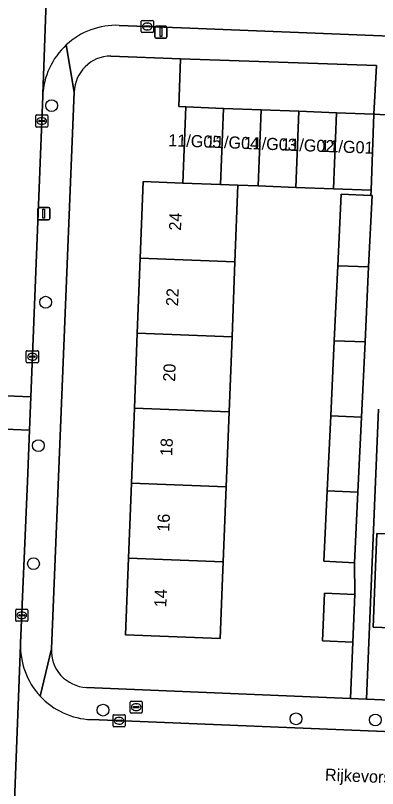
# Model space of a CAD drawing. Extents: x 160732 to 162107, y 387428 to 388479.
# Drawn here: x 161676.4 to 161706.4, y 387874.9 to 387938.8 of the extents above; entities that cross this region are included whole.
import ezdxf

# ---------------------------------------------------------------- set-up
doc = ezdxf.new("R2010")
doc.units = 0
for name, color, linetype in [('IMGEO_Boom', 7, 'Continuous'), ('IMGEO_Brandkraan', 7, 'Continuous'), ('IMGEO_Erf', 7, 'Continuous'), ('IMGEO_Kolk', 7, 'Continuous'), ('IMGEO_Lichtmast', 7, 'Continuous'), ('IMGEO_Openbare_ruimte_label', 7, 'Continuous'), ('IMGEO_Pand', 7, 'Continuous'), ('IMGEO_Pand_nummerreeks', 7, 'Continuous'), ('IMGEO_Parkeervlak_open', 7, 'Continuous'), ('IMGEO_Rijbaan_lokaal_open', 7, 'Continuous'), ('IMGEO_Voetpad_open', 7, 'Continuous')]:
    doc.layers.add(name, color=color, linetype=linetype)

msp = doc.modelspace()

# ---------------------------------------------------------------- linework, layer by layer
at = {"layer": 'IMGEO_Boom'}
for centre in [(161679.425, 387931.368), (161678.934, 387915.107), (161678.332, 387903.249), (161677.93, 387893.483), (161683.681, 387881.371), (161699.642, 387880.65), (161706.198, 387880.557)]:
    msp.add_circle(centre, 0.489, dxfattribs=at)
at = {"layer": 'IMGEO_Brandkraan'}
for p, q in [((161685.92, 387881.19), (161685.92, 387882.042)), ((161685.995, 387882.116), (161686.847, 387882.116)), ((161686.921, 387882.042), (161686.921, 387881.19)), ((161686.179, 387881.61), (161686.179, 387881.622)), ((161686.617, 387881.573), (161686.219, 387881.573)), ((161686.222, 387881.659), (161686.62, 387881.659)), ((161686.408, 387881.896), (161686.433, 387881.896)), ((161686.663, 387881.622), (161686.663, 387881.61)), ((161686.847, 387881.116), (161685.995, 387881.116)), ((161686.431, 387881.336), (161686.406, 387881.336))]:
    msp.add_line(p, q, dxfattribs=at)
for points in [[(161685.92, 387881.19), (161685.92, 387882.042)], [(161685.995, 387882.116), (161686.847, 387882.116)], [(161686.921, 387882.042), (161686.921, 387881.19)], [(161686.847, 387881.116), (161685.995, 387881.116)]]:
    msp.add_lwpolyline(points, dxfattribs=at)
for centre, radius, start, end in [((161685.997, 387882.04), 0.0765, 91.55205, 178.44795), ((161685.997, 387882.04), 0.0765, 91.55205, 178.44795), ((161686.845, 387882.04), 0.0765, 1.55205, 88.44795), ((161686.845, 387882.04), 0.0765, 1.55205, 88.44795), ((161686.219, 387881.619), 0.0403, 85.87752, 175.75265), ((161686.216, 387881.609), 0.0366, 178.93798, 274.71019), ((161686.62, 387881.616), 0.043, 264.86636, 352.45326), ((161686.624, 387881.621), 0.0386, 1.73085, 96.63898), ((161685.997, 387881.192), 0.0765, 181.55205, 268.44795), ((161685.997, 387881.192), 0.0765, 181.55205, 268.44795), ((161686.845, 387881.192), 0.0765, 271.55205, 358.44795), ((161686.845, 387881.192), 0.0765, 271.55205, 358.44795)]:
    msp.add_arc(centre, radius, start, end, dxfattribs=at)
for centre, major_axis, ratio, start_param, end_param in [((161686.407, 387881.616), (-0.387, 0.002), 0.722429, 4.712389, 7.853982), ((161686.432, 387881.616), (-0.39, 0.002), 0.717154, 1.570796, 4.712389)]:
    msp.add_ellipse(centre, major_axis=major_axis, ratio=ratio, start_param=start_param, end_param=end_param, dxfattribs=at)
at = {"layer": 'IMGEO_Erf'}
for points in [[(161702.805, 387911.917), (161703.099, 387918.122), (161703.38, 387924.05), (161705.819, 387923.933), (161705.84, 387924.366), (161702.728, 387924.487), (161699.615, 387924.609), (161696.503, 387924.73), (161694.837, 387924.795), (161694.59, 387918.453), (161694.348, 387912.246), (161694.106, 387906.038), (161693.865, 387899.83), (161693.623, 387893.623), (161693.571, 387892.293), (161693.376, 387887.296), (161685.54, 387887.602), (161685.786, 387893.928), (161686.028, 387900.135), (161686.27, 387906.343), (161686.512, 387912.551), (161686.753, 387918.758), (161687, 387925.087), (161690.277, 387924.959), (161690.523, 387931.261), (161689.934, 387931.29), (161690.089, 387935.233), (161684.317, 387935.463)], [(161681.303, 387932.473), (161679.404, 387886.43)], [(161682.311, 387883.252), (161704.149, 387882.34), (161704.332, 387887.001), (161701.83, 387887.099), (161701.985, 387891.036), (161704.487, 387890.938), (161704.483, 387893.56), (161701.941, 387893.682), (161702.217, 387899.505), (161702.511, 387905.711), (161702.805, 387911.917)], [(161706.46, 387906.275), (161705.458, 387882.285), (161743.26, 387880.707)], [(161712.344, 387887.988), (161706.016, 387888.236), (161706.212, 387893.233), (161706.319, 387895.967), (161712.647, 387895.719)]]:
    msp.add_lwpolyline(points, dxfattribs=at)
for centre, radius, start, end in [((161684.333, 387932.432), 3.031, 90.30859, 179.23335), ((161682.439, 387886.288), 3.038, 177.31298, 267.58697)]:
    msp.add_arc(centre, radius, start, end, dxfattribs=at)
at = {"layer": 'IMGEO_Kolk'}
for p, q in [((161686.838, 387937.488), (161686.838, 387938.34)), ((161686.913, 387938.414), (161687.765, 387938.414)), ((161687.839, 387938.34), (161687.839, 387937.488)), ((161687.097, 387937.908), (161687.097, 387937.92)), ((161687.535, 387937.871), (161687.137, 387937.871)), ((161687.14, 387937.957), (161687.538, 387937.957)), ((161687.349, 387937.634), (161687.324, 387937.634)), ((161687.326, 387938.194), (161687.351, 387938.194)), ((161687.581, 387937.92), (161687.581, 387937.908)), ((161687.765, 387937.414), (161686.913, 387937.414)), ((161678.185, 387930.595), (161679.037, 387930.595)), ((161678.11, 387929.669), (161678.11, 387930.521)), ((161678.369, 387930.089), (161678.369, 387930.101)), ((161678.807, 387930.052), (161678.409, 387930.052)), ((161678.412, 387930.138), (161678.81, 387930.138)), ((161678.598, 387930.375), (161678.623, 387930.375)), ((161678.853, 387930.101), (161678.853, 387930.089)), ((161679.111, 387930.521), (161679.111, 387929.669)), ((161679.037, 387929.595), (161678.185, 387929.595)), ((161678.621, 387929.815), (161678.596, 387929.815)), ((161677.335, 387910.172), (161677.335, 387911.024)), ((161677.41, 387911.098), (161678.262, 387911.098)), ((161677.823, 387910.878), (161677.848, 387910.878)), ((161678.336, 387911.024), (161678.336, 387910.172)), ((161677.594, 387910.592), (161677.594, 387910.604)), ((161678.032, 387910.555), (161677.634, 387910.555)), ((161677.637, 387910.641), (161678.035, 387910.641)), ((161677.846, 387910.318), (161677.821, 387910.318)), ((161678.078, 387910.604), (161678.078, 387910.592)), ((161678.262, 387910.098), (161677.41, 387910.098)), ((161676.532, 387889.715), (161677.384, 387889.715)), ((161676.457, 387888.789), (161676.457, 387889.641)), ((161676.716, 387889.209), (161676.716, 387889.221)), ((161677.154, 387889.172), (161676.756, 387889.172)), ((161676.759, 387889.258), (161677.157, 387889.258)), ((161676.945, 387889.495), (161676.97, 387889.495)), ((161677.2, 387889.221), (161677.2, 387889.209)), ((161677.458, 387889.641), (161677.458, 387888.789)), ((161677.384, 387888.715), (161676.532, 387888.715)), ((161676.968, 387888.935), (161676.943, 387888.935)), ((161684.504, 387880.067), (161684.504, 387880.919)), ((161684.579, 387880.993), (161685.431, 387880.993)), ((161684.992, 387880.773), (161685.017, 387880.773)), ((161685.505, 387880.919), (161685.505, 387880.067)), ((161684.763, 387880.487), (161684.763, 387880.499)), ((161685.201, 387880.45), (161684.803, 387880.45)), ((161684.806, 387880.536), (161685.204, 387880.536)), ((161685.015, 387880.213), (161684.99, 387880.213)), ((161685.247, 387880.499), (161685.247, 387880.487)), ((161685.431, 387879.993), (161684.579, 387879.993))]:
    msp.add_line(p, q, dxfattribs=at)
for points in [[(161686.838, 387937.488), (161686.838, 387938.34)], [(161686.913, 387938.414), (161687.765, 387938.414)], [(161687.839, 387938.34), (161687.839, 387937.488)], [(161687.765, 387937.414), (161686.913, 387937.414)], [(161678.185, 387930.595), (161679.037, 387930.595)], [(161678.11, 387929.669), (161678.11, 387930.521)], [(161679.111, 387930.521), (161679.111, 387929.669)], [(161679.037, 387929.595), (161678.185, 387929.595)], [(161677.335, 387910.172), (161677.335, 387911.024)], [(161677.41, 387911.098), (161678.262, 387911.098)], [(161678.336, 387911.024), (161678.336, 387910.172)], [(161678.262, 387910.098), (161677.41, 387910.098)], [(161676.532, 387889.715), (161677.384, 387889.715)], [(161676.457, 387888.789), (161676.457, 387889.641)], [(161677.458, 387889.641), (161677.458, 387888.789)], [(161677.384, 387888.715), (161676.532, 387888.715)], [(161684.504, 387880.067), (161684.504, 387880.919)], [(161684.579, 387880.993), (161685.431, 387880.993)], [(161685.505, 387880.919), (161685.505, 387880.067)], [(161685.431, 387879.993), (161684.579, 387879.993)]]:
    msp.add_lwpolyline(points, dxfattribs=at)
for centre, radius, start, end in [((161686.915, 387938.338), 0.0765, 91.55205, 178.44795), ((161686.915, 387938.338), 0.0765, 91.55205, 178.44795), ((161687.763, 387938.338), 0.0765, 1.55205, 88.44795), ((161687.763, 387938.338), 0.0765, 1.55205, 88.44795), ((161687.137, 387937.917), 0.0403, 85.87752, 175.75265), ((161687.134, 387937.907), 0.0366, 178.93798, 274.71019), ((161687.538, 387937.914), 0.043, 264.86636, 352.45326), ((161687.542, 387937.919), 0.0386, 1.73085, 96.63898), ((161686.915, 387937.49), 0.0765, 181.55205, 268.44795), ((161686.915, 387937.49), 0.0765, 181.55205, 268.44795), ((161687.763, 387937.49), 0.0765, 271.55205, 358.44795), ((161687.763, 387937.49), 0.0765, 271.55205, 358.44795), ((161678.187, 387930.519), 0.0765, 91.55205, 178.44795), ((161678.187, 387930.519), 0.0765, 91.55205, 178.44795), ((161679.035, 387930.519), 0.0765, 1.55205, 88.44795), ((161679.035, 387930.519), 0.0765, 1.55205, 88.44795), ((161678.409, 387930.098), 0.0403, 85.87752, 175.75265), ((161678.406, 387930.088), 0.0366, 178.93798, 274.71019), ((161678.81, 387930.095), 0.043, 264.86636, 352.45326), ((161678.814, 387930.1), 0.0386, 1.73085, 96.63898), ((161678.187, 387929.671), 0.0765, 181.55205, 268.44795), ((161678.187, 387929.671), 0.0765, 181.55205, 268.44795), ((161679.035, 387929.671), 0.0765, 271.55205, 358.44795), ((161679.035, 387929.671), 0.0765, 271.55205, 358.44795), ((161677.412, 387911.022), 0.0765, 91.55205, 178.44795), ((161677.412, 387911.022), 0.0765, 91.55205, 178.44795), ((161678.26, 387911.022), 0.0765, 1.55205, 88.44795), ((161678.26, 387911.022), 0.0765, 1.55205, 88.44795), ((161677.412, 387910.174), 0.0765, 181.55205, 268.44795), ((161677.412, 387910.174), 0.0765, 181.55205, 268.44795), ((161677.634, 387910.601), 0.0403, 85.87752, 175.75265), ((161677.631, 387910.591), 0.0366, 178.93798, 274.71019), ((161678.035, 387910.598), 0.043, 264.86636, 352.45326), ((161678.039, 387910.603), 0.0386, 1.73085, 96.63898), ((161678.26, 387910.174), 0.0765, 271.55205, 358.44795), ((161678.26, 387910.174), 0.0765, 271.55205, 358.44795), ((161676.534, 387889.639), 0.0765, 91.55205, 178.44795), ((161676.534, 387889.639), 0.0765, 91.55205, 178.44795), ((161677.382, 387889.639), 0.0765, 1.55205, 88.44795), ((161677.382, 387889.639), 0.0765, 1.55205, 88.44795), ((161676.756, 387889.218), 0.0403, 85.87752, 175.75265), ((161676.753, 387889.208), 0.0366, 178.93798, 274.71019), ((161677.157, 387889.215), 0.043, 264.86636, 352.45326), ((161677.161, 387889.22), 0.0386, 1.73085, 96.63898), ((161676.534, 387888.791), 0.0765, 181.55205, 268.44795), ((161676.534, 387888.791), 0.0765, 181.55205, 268.44795), ((161677.382, 387888.791), 0.0765, 271.55205, 358.44795), ((161677.382, 387888.791), 0.0765, 271.55205, 358.44795), ((161684.581, 387880.917), 0.0765, 91.55205, 178.44795), ((161684.581, 387880.917), 0.0765, 91.55205, 178.44795), ((161685.429, 387880.917), 0.0765, 1.55205, 88.44795), ((161685.429, 387880.917), 0.0765, 1.55205, 88.44795), ((161684.581, 387880.069), 0.0765, 181.55205, 268.44795), ((161684.581, 387880.069), 0.0765, 181.55205, 268.44795), ((161684.803, 387880.496), 0.0403, 85.87752, 175.75265), ((161684.8, 387880.486), 0.0366, 178.93798, 274.71019), ((161685.204, 387880.493), 0.043, 264.86636, 352.45326), ((161685.208, 387880.498), 0.0386, 1.73085, 96.63898), ((161685.429, 387880.069), 0.0765, 271.55205, 358.44795), ((161685.429, 387880.069), 0.0765, 271.55205, 358.44795)]:
    msp.add_arc(centre, radius, start, end, dxfattribs=at)
for centre, major_axis, ratio, start_param, end_param in [((161687.325, 387937.914), (-0.387, 0.002), 0.722429, 4.712389, 7.853982), ((161687.35, 387937.914), (-0.39, 0.002), 0.717154, 1.570796, 4.712389), ((161678.597, 387930.095), (-0.387, 0.002), 0.722429, 4.712389, 7.853982), ((161678.622, 387930.095), (-0.39, 0.002), 0.717154, 1.570796, 4.712389), ((161677.822, 387910.598), (-0.387, 0.002), 0.722429, 4.712389, 7.853982), ((161677.847, 387910.598), (-0.39, 0.002), 0.717154, 1.570796, 4.712389), ((161676.944, 387889.215), (-0.387, 0.002), 0.722429, 4.712389, 7.853982), ((161676.969, 387889.215), (-0.39, 0.002), 0.717154, 1.570796, 4.712389), ((161684.991, 387880.493), (-0.387, 0.002), 0.722429, 4.712389, 7.853982), ((161685.016, 387880.493), (-0.39, 0.002), 0.717154, 1.570796, 4.712389)]:
    msp.add_ellipse(centre, major_axis=major_axis, ratio=ratio, start_param=start_param, end_param=end_param, dxfattribs=at)
at = {"layer": 'IMGEO_Lichtmast'}
for p, q in [((161687.971, 387937.05), (161687.971, 387937.85)), ((161687.971, 387937.85), (161687.971, 387937.05)), ((161688.071, 387937.95), (161688.861, 387937.95)), ((161688.861, 387937.95), (161688.071, 387937.95)), ((161688.961, 387937.85), (161688.961, 387937.05)), ((161688.961, 387937.05), (161688.961, 387937.85)), ((161688.861, 387936.95), (161688.071, 387936.95)), ((161688.071, 387936.95), (161688.861, 387936.95)), ((161678.379, 387922.932), (161679.169, 387922.932)), ((161679.169, 387922.932), (161678.379, 387922.932)), ((161678.279, 387922.032), (161678.279, 387922.832)), ((161678.279, 387922.832), (161678.279, 387922.032)), ((161679.269, 387922.832), (161679.269, 387922.032)), ((161679.269, 387922.032), (161679.269, 387922.832)), ((161679.169, 387921.932), (161678.379, 387921.932)), ((161678.379, 387921.932), (161679.169, 387921.932))]:
    msp.add_line(p, q, dxfattribs=at)
for points in [[(161688.391, 387937.825), (161688.541, 387937.825), (161688.541, 387937.075), (161688.391, 387937.075), (161688.391, 387937.825)], [(161678.699, 387922.807), (161678.849, 387922.807), (161678.849, 387922.057), (161678.699, 387922.057), (161678.699, 387922.807)]]:
    msp.add_lwpolyline(points, dxfattribs=at)
for centre, start, end in [((161688.071, 387937.85), 90, 180), ((161688.071, 387937.85), 90, 180), ((161688.861, 387937.85), 0, 90), ((161688.861, 387937.85), 360, 90), ((161688.071, 387937.05), 180, 270), ((161688.071, 387937.05), 180, 270), ((161688.861, 387937.05), 270, 0), ((161688.861, 387937.05), 270, 0), ((161678.379, 387922.832), 90, 180), ((161678.379, 387922.832), 90, 180), ((161679.169, 387922.832), 0, 90), ((161679.169, 387922.832), 360, 90), ((161678.379, 387922.032), 180, 270), ((161678.379, 387922.032), 180, 270), ((161679.169, 387922.032), 270, 0), ((161679.169, 387922.032), 270, 0)]:
    msp.add_arc(centre, 0.1, start, end, dxfattribs=at)
at = {"layer": 'IMGEO_Pand'}
for points in [[(161690.523, 387931.261), (161690.277, 387924.959), (161693.39, 387924.847), (161693.635, 387931.14)], [(161696.503, 387924.73), (161696.748, 387931.019), (161693.635, 387931.14), (161693.39, 387924.847), (161694.837, 387924.795)], [(161699.615, 387924.609), (161699.86, 387930.897), (161696.748, 387931.019), (161696.503, 387924.73)], [(161702.728, 387924.487), (161702.973, 387930.776), (161699.86, 387930.897), (161699.615, 387924.609)], [(161705.84, 387924.366), (161706.085, 387930.655), (161702.973, 387930.776), (161702.728, 387924.487)], [(161693.39, 387924.847), (161690.277, 387924.959), (161687, 387925.087), (161686.753, 387918.758), (161694.59, 387918.453), (161694.837, 387924.795)], [(161705.922, 387923.928), (161705.819, 387923.933), (161703.38, 387924.05), (161703.099, 387918.122), (161705.642, 387918.023)], [(161694.348, 387912.246), (161694.59, 387918.453), (161686.753, 387918.758), (161686.512, 387912.551)], [(161705.642, 387918.023), (161703.099, 387918.122), (161702.805, 387911.917), (161705.348, 387911.818)], [(161694.106, 387906.038), (161694.348, 387912.246), (161686.512, 387912.551), (161686.27, 387906.343)], [(161705.348, 387911.818), (161702.805, 387911.917), (161702.511, 387905.711), (161705.054, 387905.612)], [(161686.27, 387906.343), (161686.028, 387900.135), (161693.865, 387899.83), (161694.106, 387906.038)], [(161705.054, 387905.612), (161702.511, 387905.711), (161702.217, 387899.505), (161704.76, 387899.406)], [(161686.028, 387900.135), (161685.786, 387893.928), (161693.623, 387893.623), (161693.865, 387899.83)], [(161701.941, 387893.682), (161704.483, 387893.56), (161704.76, 387899.406), (161702.217, 387899.505)], [(161712.647, 387895.719), (161706.319, 387895.967), (161706.212, 387893.233), (161706.016, 387888.236), (161712.344, 387887.988)], [(161685.786, 387893.928), (161685.54, 387887.602), (161693.376, 387887.296), (161693.571, 387892.293), (161693.623, 387893.623)], [(161704.487, 387890.938), (161701.985, 387891.036), (161701.83, 387887.099), (161704.332, 387887.001)]]:
    msp.add_lwpolyline(points, close=True, dxfattribs=at)
at = {"layer": 'IMGEO_Parkeervlak_open'}
msp.add_lwpolyline([(161706.085, 387930.655), (161706.295, 387934.699), (161690.089, 387935.233), (161689.934, 387931.29), (161690.523, 387931.261), (161693.635, 387931.14), (161696.748, 387931.019), (161699.86, 387930.897), (161702.973, 387930.776)], close=True, dxfattribs=at)
at = {"layer": 'IMGEO_Rijbaan_lokaal_open'}
for points in [[(161678.692, 387932.162), (161678.688, 387932.314), (161679.365, 387950.837), (161679.386, 387951.015), (161679.875, 387962.588), (161673.138, 387962.853), (161672.099, 387936.422), (161672.104, 387936.309), (161671.404, 387919.219), (161671.133, 387912.753), (161670.931, 387907.558), (161677.703, 387907.274)], [(161670.931, 387907.558), (161670.824, 387904.81), (161677.594, 387904.525), (161677.703, 387907.274)], [(161676.859, 387886.915), (161677.425, 387900.28), (161677.594, 387904.525), (161670.824, 387904.81), (161670.369, 387893.124), (161670.105, 387885.211), (161669.415, 387866.689), (161669.33, 387865.445), (161668.841, 387853.004), (161675.602, 387852.766), (161676.137, 387868.006), (161676.133, 387868.127), (161676.841, 387886.736)]]:
    msp.add_lwpolyline(points, close=True, dxfattribs=at)
for points in [[(161679.386, 387951.015), (161679.365, 387950.837), (161678.688, 387932.314), (161678.692, 387932.162)], [(161685.012, 387938.007), (161690.175, 387937.802), (161706.731, 387937.145), (161732.788, 387936.111), (161733.065, 387942.876)], [(161676.859, 387886.915), (161676.841, 387886.736), (161676.133, 387868.127), (161676.137, 387868.006)], [(161767.266, 387877.176), (161762.138, 387877.349), (161753.863, 387877.676), (161747.888, 387877.92), (161744.027, 387878.078), (161682.703, 387880.586)]]:
    msp.add_lwpolyline(points, dxfattribs=at)
for centre, radius, start, end in [((161684.77, 387931.928), 6.083, 87.72048, 132.75839), ((161684.777, 387931.927), 6.089, 132.79308, 177.78374), ((161682.938, 387886.667), 6.084, 177.66681, 222.73194), ((161682.942, 387886.67), 6.089, 222.72516, 267.7503)]:
    msp.add_arc(centre, radius, start, end, dxfattribs=at)
at = {"layer": 'IMGEO_Voetpad_open'}
for points in [[(161758.84, 387935.03), (161750.827, 387935.395), (161746.548, 387935.565), (161735.567, 387936.001), (161732.788, 387936.111), (161706.731, 387937.145), (161690.175, 387937.802), (161685.012, 387938.007)], [(161681.303, 387932.473), (161680.64, 387936.395)], [(161680.64, 387936.395), (161681.303, 387932.473)], [(161684.317, 387935.463), (161690.089, 387935.233), (161706.295, 387934.699), (161706.085, 387930.655), (161707.571, 387930.586), (161707.661, 387932.74)], [(161678.692, 387932.162), (161677.703, 387907.274), (161677.594, 387904.525), (161677.425, 387900.28), (161676.859, 387886.915)], [(161678.469, 387882.539), (161679.404, 387886.43), (161681.303, 387932.473)], [(161707.571, 387930.586), (161706.085, 387930.655), (161705.84, 387924.366), (161705.819, 387923.933), (161705.922, 387923.928), (161705.642, 387918.023), (161705.348, 387911.818), (161705.054, 387905.612), (161704.76, 387899.406), (161704.483, 387893.56), (161704.487, 387890.938), (161704.332, 387887.001), (161704.149, 387882.34), (161705.458, 387882.285), (161706.46, 387906.275)], [(161679.404, 387886.43), (161678.469, 387882.539)], [(161705.458, 387882.285), (161704.149, 387882.34), (161682.311, 387883.252)], [(161766.824, 387879.709), (161762.132, 387879.919), (161744.666, 387880.648), (161743.26, 387880.707), (161705.458, 387882.285)], [(161682.703, 387880.586), (161744.027, 387878.078), (161747.888, 387877.92), (161753.863, 387877.676), (161762.138, 387877.349), (161767.266, 387877.176), (161768.615, 387877.11), (161768.687, 387881.34)]]:
    msp.add_lwpolyline(points, dxfattribs=at)
for centre, radius, start, end in [((161684.77, 387931.928), 6.083, 87.72048, 132.75839), ((161684.777, 387931.927), 6.089, 132.79308, 177.78374), ((161684.333, 387932.432), 3.031, 90.30859, 179.23335), ((161682.938, 387886.667), 6.084, 177.66681, 222.73194), ((161682.439, 387886.288), 3.038, 177.31298, 267.58697), ((161682.942, 387886.67), 6.089, 222.72516, 267.7503)]:
    msp.add_arc(centre, radius, start, end, dxfattribs=at)

# ---------------------------------------------------------------- texts
at = {"layer": 'IMGEO_Openbare_ruimte_label'}
msp.add_text('Rijkevorselstraat', height=1, rotation=357.64984, dxfattribs=at).set_placement((161702.015, 387875.54))
at = {"layer": 'IMGEO_Pand_nummerreeks'}
for s, rotation, p in [('11/G05', 357.85448, (161689.062, 387928.018)), ('11/G04', 357.85448, (161692.18, 387927.901)), ('11/G03', 357.85448, (161695.298, 387927.784)), ('11/G02', 357.85448, (161698.409, 387927.667)), ('11/G01', 357.85448, (161701.643, 387927.546)), ('24', 87.76952, (161690.124, 387921.01)), ('22', 87.76952, (161689.881, 387914.76)), ('20', 87.76952, (161689.637, 387908.518)), ('18', 87.76952, (161689.397, 387902.362)), ('16', 87.76952, (161689.154, 387896.111)), ('14', 87.76952, (161688.91, 387889.864))]:
    msp.add_text(s, height=1, rotation=rotation, dxfattribs=at).set_placement(p)

doc.saveas('drawing.dxf')
